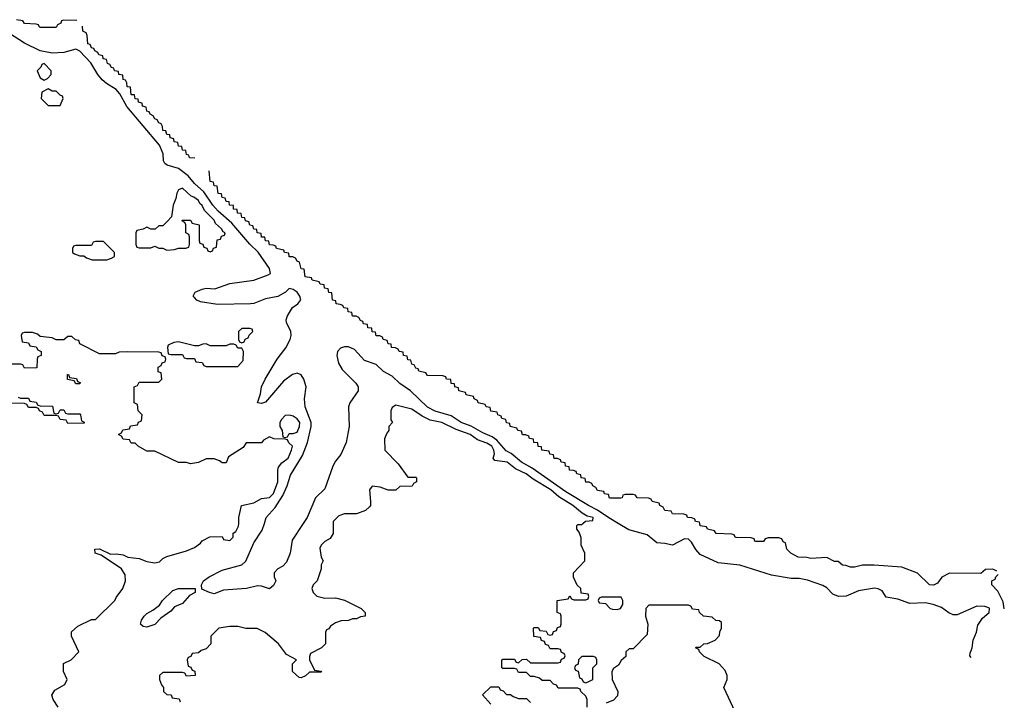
# Model space of a CAD drawing. Header units: inches. Extents: x 2710751 to 2829008, y 857003 to 965602.
# Tile 308 of 320: x 2824026 to 2829008, y 869105 to 872548. Entities that reach past the tile are written whole.
import ezdxf

# ---------------------------------------------------------------- set-up
doc = ezdxf.new("R2010")
doc.units = ezdxf.units.IN
doc.header["$MEASUREMENT"] = 0
doc.layers.add('C8826', color=7, linetype='Continuous')
doc.layers.add('C8827', color=7, linetype='Continuous')

msp = doc.modelspace()

# ---------------------------------------------------------------- linework, layer by layer
at = {"layer": 'C8826', "color": 2}
for points, elevation in [([(2824221.2, 869070), (2824195.3, 869110), (2824188.4, 869131.6), (2824203.1, 869156.9), (2824254.6, 869185.4), (2824266, 869210), (2824248, 869250), (2824248.4, 869291.6), (2824286, 869310), (2824326, 869350), (2824288, 869430), (2824288.4, 869451.6), (2824320.4, 869479.6), (2824390, 869514), (2824410, 869514), (2824508, 869610), (2824514.6, 869625.4), (2824548.7, 869670), (2824562, 869710), (2824559, 869739), (2824542, 869770), (2824439, 869839), (2824408, 869850), (2824406, 869870), (2824430, 869871.3), (2824484.7, 869844.7), (2824514, 869846), (2824550, 869840.7), (2824574, 869830), (2824630, 869822.8), (2824670, 869807.7), (2824710, 869801), (2824733.6, 869806.4), (2824750, 869822), (2824770, 869832), (2824870, 869861), (2824910, 869878), (2824940.4, 869899.6), (2824950, 869912), (2824988.4, 869931.6), (2825050, 869934), (2825058, 869918), (2825090, 869914), (2825106, 869930), (2825106, 869950), (2825120.4, 869959.6), (2825134, 869986), (2825134.4, 870000)], 6), ([(2825611.9, 870000), (2825611.6, 869948.4), (2825596.9, 869923.1), (2825570, 869908), (2825552, 869890), (2825545.4, 869874.6), (2825552, 869830), (2825562, 869810), (2825552, 869790), (2825552, 869770), (2825531.3, 869710), (2825511.1, 869688.9), (2825504.7, 869670), (2825511, 869651), (2825530, 869631.3), (2825570, 869621), (2825623.6, 869623.6), (2825670, 869612), (2825754, 869570), (2825774, 869550), (2825774, 869530), (2825750, 869528), (2825730, 869518), (2825710, 869518), (2825690, 869508), (2825652.7, 869507.3), (2825623.6, 869496.4), (2825599.6, 869480.4), (2825590, 869466), (2825578, 869462), (2825574, 869450), (2825574, 869390), (2825554, 869370), (2825498, 869342), (2825492.7, 869327.3), (2825492, 869310), (2825518, 869258), (2825550, 869252), (2825552.7, 869247.3), (2825492.7, 869247.3), (2825471.6, 869228.4), (2825450, 869218), (2825440.4, 869220.4), (2825406, 869250), (2825406, 869290), (2825426, 869310), (2825376.4, 869336.4), (2825335.3, 869390), (2825268.9, 869448.9), (2825228.4, 869468.4), (2825171.1, 869468.9), (2825130, 869479), (2825090, 869479), (2825034, 869470), (2824994, 869430), (2824994, 869390), (2824970, 869366), (2824943.6, 869356.4), (2824930, 869346), (2824898, 869342), (2824892.7, 869327.3), (2824878, 869322), (2824874, 869310), (2824878, 869278), (2824892.7, 869272.7), (2824898, 869258), (2824912.7, 869252.7), (2824914, 869230), (2824870, 869228), (2824862, 869242), (2824850, 869246), (2824750, 869246), (2824734, 869230), (2824734, 869210), (2824743.6, 869183.6), (2824754, 869170), (2824754, 869150), (2824770, 869134), (2824792.7, 869132.7), (2824798, 869118), (2824832.7, 869112.7), (2824838, 869098)], 6), ([(2825460.8, 870000), (2825405.4, 869914.6), (2825394.4, 869850), (2825375.6, 869804.4), (2825357.1, 869782.9), (2825332, 869770), (2825314, 869750), (2825314, 869730), (2825322, 869710), (2825310, 869686), (2825290, 869668.7), (2825250, 869682), (2825230, 869684), (2825174, 869670), (2825057.5, 869662.5), (2825010, 869644), (2824986, 869650), (2824948, 869668), (2824946, 869690), (2824955.3, 869710), (2824984, 869730), (2825050, 869763.8), (2825149.8, 869790.2), (2825171, 869809), (2825210, 869902), (2825253.7, 869966.3), (2825264.1, 870000)], 2), ([(2826898, 869070), (2826898, 869110), (2826890, 869126), (2826866, 869150), (2826862, 869162), (2826850, 869166), (2826750, 869166), (2826742, 869182), (2826727.3, 869187.3), (2826710, 869206), (2826670, 869206), (2826656.4, 869216.4), (2826630, 869226), (2826610, 869226), (2826590, 869246), (2826550, 869246), (2826542, 869262), (2826530, 869266), (2826470, 869266), (2826466, 869270), (2826466, 869310), (2826470, 869314), (2826530, 869314), (2826538, 869298), (2826550, 869294), (2826568, 869312), (2826590, 869314), (2826610, 869294), (2826750, 869294), (2826762, 869298), (2826767.3, 869312.7), (2826782, 869318), (2826786, 869330), (2826782, 869342), (2826767.3, 869347.3), (2826762, 869362), (2826750, 869366), (2826710, 869366), (2826702, 869382), (2826687.3, 869387.3), (2826682, 869402), (2826667.3, 869407.3), (2826662, 869422), (2826627.3, 869427.3), (2826626, 869470), (2826630, 869474), (2826650, 869474), (2826658, 869458), (2826690, 869454), (2826698, 869438), (2826710, 869434), (2826722, 869438), (2826727.3, 869452.7), (2826742, 869458), (2826747.3, 869472.7), (2826762, 869478), (2826766, 869490), (2826766, 869530), (2826762, 869542), (2826746, 869550), (2826746, 869610), (2826802, 869618), (2826810, 869634), (2826818, 869618), (2826830, 869614), (2826890, 869614), (2826902, 869618), (2826906, 869630), (2826902, 869642), (2826867.3, 869647.3), (2826866, 869670), (2826847.3, 869687.3), (2826828.4, 869728.4), (2826828, 869750), (2826886, 869810), (2826886, 869850), (2826868, 869890), (2826867.3, 869927.3), (2826856.4, 869956.4), (2826846, 869970), (2826846, 869990), (2826850, 869994), (2826870, 869994), (2826876.3, 870000)], 6), ([(2828841.1, 869321.1), (2828834, 869330), (2828836.2, 869343.8), (2828846.6, 869370), (2828851.1, 869408.9), (2828867.6, 869450), (2828875.3, 869484.7), (2828898.7, 869521.3), (2828931.8, 869550), (2828933.3, 869570), (2828930, 869573.3), (2828910, 869579.6), (2828870, 869580.9), (2828770, 869537), (2828750, 869537), (2828727, 869547), (2828690, 869574.5), (2828649, 869590), (2828610, 869598), (2828530, 869595.1), (2828470, 869616), (2828410, 869627), (2828390, 869659), (2828370, 869669.2), (2828351.9, 869671.9), (2828270, 869659.5), (2828207.6, 869632.4), (2828170, 869629.7), (2828141.5, 869641.5), (2828110, 869673.6), (2828090, 869686), (2828013.1, 869713.1), (2827970, 869720.7), (2827930, 869720.9), (2827830, 869737.6), (2827670, 869788.4), (2827560.8, 869800.8), (2827470, 869843.1), (2827447.6, 869867.6), (2827425.7, 869905.7), (2827410, 869920.5), (2827390, 869921.3), (2827330, 869889.7), (2827290, 869898.7), (2827250, 869901.6), (2827201.5, 869941.5), (2827107.8, 869967.8), (2827053.8, 870000)], 2), ([(2828970, 869758), (2828950, 869768), (2828912.7, 869767.3), (2828890, 869746), (2828731.6, 869748.4), (2828691.6, 869728.4), (2828670, 869698), (2828650, 869688), (2828630, 869688.7), (2828568.9, 869748.9), (2828490, 869778), (2828350, 869789), (2828291.1, 869788.9), (2828250, 869778), (2828230, 869778), (2828207.3, 869787.3), (2828190, 869788), (2828167.3, 869807.3), (2828150, 869808), (2828110, 869828), (2828030, 869822), (2828010, 869828), (2827966, 869830), (2827928, 869850), (2827908, 869870), (2827902, 869902), (2827890, 869906), (2827882, 869922), (2827867.3, 869927.3), (2827812.7, 869927.3), (2827798, 869922), (2827790, 869908.7), (2827751.6, 869908.4), (2827746, 869910), (2827742, 869922), (2827727.3, 869927.3), (2827651.6, 869928.4), (2827646, 869930), (2827642, 869942), (2827630, 869946), (2827550, 869948.7), (2827542, 869962), (2827506, 869970), (2827502, 869982), (2827470, 869988), (2827467.3, 870000)], -2), ([(2829008.4, 869568.4), (2829003.1, 869603.1), (2828976.4, 869656.4), (2828946, 869690), (2828946, 869710), (2828962, 869718), (2828966, 869730), (2828978, 869742)], -2), ([(2827647.3, 869047.3), (2827588.7, 869170), (2827606, 869210), (2827606, 869230), (2827596.4, 869256.4), (2827566, 869290), (2827490, 869326), (2827466, 869350), (2827462, 869362), (2827446, 869370), (2827450, 869374), (2827470, 869374), (2827488.4, 869391.6), (2827507.3, 869392.7), (2827546, 869410), (2827567.3, 869432.7), (2827568.4, 869451.6), (2827578, 869470), (2827578, 869498), (2827567.3, 869507.3), (2827548.4, 869508.4), (2827530, 869526), (2827486, 869530), (2827466, 869550), (2827462, 869562), (2827430, 869566), (2827422, 869582), (2827410, 869586), (2827210, 869586), (2827194, 869570), (2827192, 869530), (2827204.7, 869490), (2827202, 869438), (2827130, 869366), (2827110, 869366), (2827094, 869350), (2827092.7, 869327.3), (2827070, 869306), (2827056.9, 869283.1), (2827030, 869266), (2827022, 869250), (2827024.7, 869210), (2827052, 869150), (2827051.6, 869128.4), (2827030, 869106), (2826994, 869090)], 6), ([(2826410, 869086), (2826368, 869132), (2826410, 869174), (2826450, 869174), (2826458, 869158), (2826472.7, 869152.7), (2826490, 869134), (2826510, 869134), (2826523.6, 869123.6), (2826550, 869114), (2826590, 869114), (2826610, 869094)], 6)]:
    msp.add_lwpolyline(points, dxfattribs=dict(at, elevation=elevation))
for points, elevation in [([(2824670, 869475.3), (2824650, 869478), (2824638, 869490), (2824642, 869510), (2824655.3, 869530), (2824670, 869544.7), (2824699.3, 869560.7), (2824732.9, 869587.1), (2824748.7, 869610), (2824800.2, 869659.8), (2824829.2, 869670.8), (2824914, 869670), (2824914, 869650), (2824885.4, 869634.6), (2824850, 869595.3), (2824810, 869578), (2824790, 869555.3), (2824739.8, 869520.2), (2824710, 869488.7)], 2), ([(2827070, 869626), (2826970, 869626), (2826958, 869622), (2826954, 869610), (2826958, 869598), (2826990, 869594), (2827014, 869570), (2827025.4, 869565.4), (2827050, 869564.7), (2827066, 869570), (2827078, 869590), (2827078, 869610)], 6), ([(2826930, 869326), (2826870, 869326), (2826854, 869310), (2826852.7, 869287.3), (2826838, 869282), (2826834, 869270), (2826838, 869258), (2826852.7, 869252.7), (2826858, 869218), (2826870, 869214), (2826878, 869198), (2826890, 869194), (2826910, 869202), (2826926, 869210), (2826926, 869270), (2826946, 869290), (2826946, 869310), (2826942, 869322)], 6)]:
    msp.add_lwpolyline(points, close=True, dxfattribs=dict(at, elevation=elevation))
at = {"layer": 'C8827', "color": 2}
for points, elevation in [([(2824316, 872544), (2824250, 872546), (2824238, 872542), (2824234, 872530), (2824218, 872522), (2824210, 872508), (2824131.6, 872508.4), (2824126, 872510), (2824122, 872522), (2824110, 872526), (2824050, 872528), (2824042, 872542), (2824010, 872548)], -2), ([(2825264.1, 870000), (2825273.3, 870030), (2825319.1, 870080.9), (2825358.2, 870141.8), (2825379.7, 870190), (2825395.6, 870244.4), (2825456.8, 870343.2), (2825482.2, 870410), (2825501.5, 870490), (2825501.5, 870510), (2825469.8, 870589.8), (2825467.4, 870630), (2825475.4, 870690), (2825464.4, 870730), (2825450.8, 870750.8), (2825430, 870760.5), (2825406.2, 870753.8), (2825361, 870719), (2825270, 870613.2), (2825250, 870606.6), (2825229, 870610), (2825244.2, 870655.8), (2825249.7, 870690), (2825268.3, 870730), (2825328.4, 870830), (2825372.7, 870887.3), (2825394.7, 870930), (2825399.7, 870950), (2825397.4, 870970), (2825376.6, 871016.6), (2825375.1, 871030), (2825380.5, 871050), (2825407.3, 871092.7), (2825434, 871110), (2825449, 871131), (2825443.7, 871150), (2825430, 871169.2), (2825410, 871182.7), (2825390, 871189), (2825371, 871170), (2825332.8, 871147.2), (2825270, 871136.2), (2825210, 871111.8), (2825194, 871110), (2825026.6, 871106.6), (2824941.5, 871121.5), (2824922, 871130), (2824910, 871142), (2824904, 871150), (2824914, 871170), (2824950, 871184.9), (2824970, 871190.4), (2825013.8, 871186.2), (2825090, 871213.7), (2825210, 871230.4), (2825282.7, 871257.3), (2825295.1, 871264.9), (2825289.6, 871290), (2825232.8, 871372.8), (2825190, 871412.6), (2825098.9, 871518.9), (2825030, 871579.7), (2825003.5, 871610), (2824957.4, 871677.4), (2824910, 871718.9), (2824878.1, 871758.1), (2824830, 871795.4), (2824771.7, 871811.7), (2824760.1, 871820.1), (2824754, 871834), (2824752.4, 871870), (2824733.1, 871913.1), (2824568.7, 872108.7), (2824532.2, 872172.2), (2824514.1, 872194.1), (2824464.7, 872224.7), (2824443.2, 872243.2), (2824421, 872270), (2824386.6, 872330), (2824330, 872388.8), (2824310, 872399.3), (2824250, 872382.2), (2824190, 872378.8), (2824130, 872389.8), (2824049.9, 872429.9), (2823970, 872481.4)], 2), ([(2824913, 871847), (2824886, 871850), (2824882, 871862), (2824870, 871866), (2824866, 871886), (2824850, 871888), (2824846, 871906), (2824830, 871908), (2824826, 871926), (2824808, 871930), (2824806, 871946), (2824788, 871950), (2824786, 871966), (2824770, 871968), (2824766, 871986), (2824750, 871988), (2824748.4, 872008.4), (2824742, 872022), (2824730, 872026), (2824722, 872042), (2824710, 872046), (2824702, 872062), (2824686, 872070), (2824682, 872082), (2824670, 872086), (2824666, 872106), (2824648, 872110), (2824646, 872126), (2824628, 872130), (2824626, 872146), (2824610, 872148), (2824607.3, 872167.3), (2824590, 872168.7), (2824586, 872206), (2824570, 872208), (2824568.7, 872228.7), (2824562, 872242), (2824550, 872246), (2824547.3, 872267.3), (2824528, 872270), (2824526, 872286), (2824506, 872290), (2824502, 872302), (2824490, 872306), (2824482, 872322), (2824470, 872326), (2824466, 872346), (2824448, 872350), (2824446, 872366), (2824426, 872370), (2824422, 872382), (2824406, 872390), (2824402, 872402), (2824390, 872406), (2824382, 872422), (2824370, 872426), (2824367.3, 872467.3), (2824362, 872482), (2824346, 872490), (2824344, 872516)], -2), ([(2827467.3, 870000), (2827466, 870006), (2827446, 870010), (2827442, 870022), (2827428, 870028), (2827406, 870030), (2827402, 870042), (2827387.3, 870047.3), (2827328.9, 870048.9), (2827322, 870062), (2827290, 870066), (2827282, 870082), (2827266, 870090), (2827262, 870102), (2827226, 870110), (2827222, 870122), (2827207.3, 870127.3), (2827150, 870128.7), (2827142, 870142), (2827130, 870146), (2827090, 870146), (2827078, 870142), (2827074, 870130), (2827067.3, 870127.3), (2827010, 870128), (2827006, 870146), (2826986, 870150), (2826982, 870162), (2826950, 870166), (2826942, 870182), (2826926, 870190), (2826922, 870202), (2826908, 870208), (2826890, 870208.7), (2826887.3, 870227.3), (2826868, 870230), (2826866, 870246), (2826846, 870250), (2826842, 870262), (2826828, 870268), (2826808, 870270), (2826806, 870286), (2826788, 870290), (2826786, 870306), (2826766, 870310), (2826762, 870322), (2826748, 870328), (2826730, 870328.7), (2826727.3, 870347.3), (2826708, 870350), (2826706, 870366), (2826668.7, 870370), (2826667.3, 870387.3), (2826650, 870388.7), (2826647.3, 870407.3), (2826628, 870410), (2826626, 870426), (2826606, 870430), (2826602, 870442), (2826588, 870448), (2826570, 870448.7), (2826566, 870466), (2826546, 870470), (2826542, 870482), (2826508, 870490), (2826506, 870506), (2826490, 870508), (2826486, 870526), (2826466, 870530), (2826462, 870542), (2826446, 870550), (2826442, 870562), (2826410, 870568), (2826406, 870586), (2826386, 870590), (2826382, 870602), (2826346, 870610), (2826342, 870622), (2826326, 870630), (2826322, 870642), (2826286, 870650), (2826282, 870662), (2826248, 870670), (2826246, 870686), (2826228, 870690), (2826226, 870706), (2826210, 870708), (2826207.3, 870727.3), (2826186, 870730), (2826182, 870742), (2826167.3, 870747.3), (2826090, 870748.7), (2826082, 870762), (2826046, 870770), (2826042, 870782), (2826030, 870786), (2826022, 870802), (2826010, 870806), (2826006, 870826), (2825990, 870828), (2825986, 870846), (2825968, 870850), (2825966, 870866), (2825946, 870870), (2825942, 870882), (2825928, 870888), (2825908, 870890), (2825906, 870906), (2825890, 870908), (2825886, 870926), (2825866, 870930), (2825862, 870942), (2825848, 870948), (2825830, 870948.7), (2825827.3, 870967.3), (2825810, 870968.7), (2825807.3, 870987.3), (2825788, 870990), (2825786, 871006), (2825766, 871010), (2825762, 871022), (2825750, 871026), (2825742, 871042), (2825728, 871048), (2825710, 871048.7), (2825707.3, 871067.3), (2825688.7, 871070), (2825687.3, 871087.3), (2825666, 871090), (2825662, 871102), (2825648, 871108), (2825628, 871110), (2825626, 871126), (2825609, 871130), (2825606, 871166), (2825590, 871168), (2825587.3, 871187.3), (2825568, 871190), (2825566, 871206), (2825546, 871210), (2825542, 871222), (2825506, 871230), (2825502, 871242), (2825470, 871248), (2825466, 871286), (2825450, 871288), (2825442, 871322), (2825430, 871326), (2825422, 871342), (2825408, 871348), (2825390, 871348.7), (2825387.3, 871367.3), (2825366, 871370), (2825362, 871382), (2825326, 871390), (2825322, 871402), (2825308, 871408), (2825290, 871408.7), (2825287.3, 871427.3), (2825270, 871428.7), (2825267.3, 871447.3), (2825250, 871448.7), (2825247.3, 871467.3), (2825228, 871470), (2825226, 871486), (2825210, 871488), (2825206, 871506), (2825190, 871508), (2825186, 871526), (2825168, 871530), (2825166, 871546), (2825150, 871548), (2825147.3, 871567.3), (2825128.7, 871570), (2825127.3, 871587.3), (2825108.7, 871590), (2825107.3, 871607.3), (2825088, 871610), (2825086, 871626), (2825070, 871628), (2825066, 871646), (2825050, 871648), (2825047.3, 871667.3), (2825030, 871668.7), (2825026, 871706), (2825010, 871708), (2825006, 871726), (2824989.2, 871730), (2824984, 871784)], -2), ([(2825134.4, 870000), (2825135.3, 870030), (2825148.9, 870091.1), (2825210, 870104.7), (2825250, 870126), (2825290, 870130.8), (2825310, 870151.3), (2825333, 870210), (2825331.8, 870270), (2825335.9, 870284.1), (2825353.3, 870306.7), (2825384, 870330), (2825402, 870370), (2825406, 870390), (2825387.3, 870407.3), (2825382, 870422), (2825370, 870426), (2825312.7, 870427.3), (2825290, 870438), (2825259.6, 870420.4), (2825250, 870408), (2825172.7, 870407.3), (2825156.9, 870383.1), (2825082.8, 870337.2), (2825070, 870306), (2825050, 870306), (2825036.4, 870316.4), (2825010, 870326), (2824970, 870326), (2824931.6, 870308.4), (2824890, 870302), (2824870, 870308), (2824830, 870308), (2824710, 870366), (2824670, 870366), (2824626, 870390), (2824610, 870406), (2824590, 870406), (2824582, 870422), (2824550, 870426), (2824542, 870442), (2824526, 870450), (2824542, 870458), (2824547.3, 870472.7), (2824582, 870478), (2824587.3, 870492.7), (2824622, 870498), (2824627.3, 870512.7), (2824642, 870518), (2824646, 870550), (2824626, 870570), (2824622, 870602), (2824606, 870610), (2824606, 870690), (2824622, 870698), (2824630, 870714), (2824730, 870714), (2824746, 870730), (2824742, 870762), (2824727.3, 870767.3), (2824726, 870790), (2824742, 870798), (2824747.3, 870812.7), (2824762, 870818), (2824766, 870830), (2824762, 870842), (2824747.3, 870847.3), (2824742, 870862), (2824730, 870866), (2824570, 870868), (2824530, 870866), (2824510, 870858), (2824430, 870858), (2824330, 870908), (2824326, 870926), (2824308.4, 870928.4), (2824290, 870946), (2824270, 870946), (2824250, 870928), (2824210, 870928), (2824190, 870938), (2824130, 870946), (2824116.4, 870956.4), (2824090, 870966), (2824050, 870966), (2824038, 870962), (2824034, 870950), (2824038, 870918), (2824070, 870914), (2824078, 870898), (2824110, 870894), (2824118, 870878), (2824134, 870870), (2824134, 870850), (2824118, 870842), (2824114, 870830), (2824112.7, 870787.3), (2824050, 870786), (2824042, 870802), (2824030, 870806), (2823890, 870806)], 6), ([(2827053.8, 870000), (2827007.5, 870027.5), (2826950, 870067.7), (2826904.2, 870090), (2826790, 870159.3), (2826619, 870279), (2826565.1, 870310), (2826513.2, 870353.2), (2826487.9, 870367.9), (2826440.6, 870420.6), (2826417.6, 870437.6), (2826370, 870457.6), (2826311.4, 870491.4), (2826259.6, 870510), (2826210, 870543.5), (2826128.3, 870568.3), (2826090, 870588.4), (2826003.7, 870670), (2825950, 870707), (2825910, 870744.5), (2825867.8, 870767.8), (2825830, 870804.5), (2825770, 870823.7), (2825720.4, 870880.4), (2825690, 870893.3), (2825670, 870893), (2825650, 870886), (2825634, 870870), (2825630.3, 870850), (2825639.5, 870810), (2825658, 870778), (2825727.3, 870710), (2825738.8, 870690), (2825738, 870670), (2825697.3, 870610), (2825690.5, 870590), (2825693.4, 870490), (2825678, 870410), (2825651.7, 870348.3), (2825624.4, 870315.6), (2825610.4, 870290), (2825570, 870174), (2825523, 870130), (2825480.3, 870030), (2825460.8, 870000)], 2), ([(2824018, 870638), (2824030, 870634), (2824070, 870634), (2824078, 870618), (2824110, 870614), (2824118, 870598), (2824130, 870594), (2824192.7, 870592.7), (2824198, 870558), (2824210, 870554), (2824222, 870558), (2824230, 870574), (2824250, 870574), (2824258, 870558), (2824270, 870554), (2824330, 870554), (2824334, 870550), (2824338, 870518), (2824352.7, 870512.7), (2824352.7, 870507.3), (2824270, 870506), (2824262, 870522), (2824230, 870526), (2824222, 870542), (2824210, 870546), (2824150, 870546), (2824142, 870562), (2824126, 870570), (2824122, 870582), (2824110, 870586), (2824070, 870586), (2824062, 870602), (2824050, 870606), (2823970, 870608)], 6), ([(2826876.3, 870000), (2826888.4, 870011.6), (2826926, 870014), (2826928, 870030), (2826897.2, 870037.2), (2826871.6, 870051.6), (2826825.2, 870090), (2826754.3, 870134.3), (2826713.6, 870170), (2826623.8, 870223.8), (2826589.2, 870250), (2826535.4, 870275.4), (2826492.7, 870310), (2826430, 870318), (2826422, 870330), (2826428.4, 870351.6), (2826425.2, 870370), (2826415.6, 870390), (2826390, 870406.6), (2826342, 870422), (2826305.2, 870450), (2826234.7, 870474.7), (2826162, 870510), (2826102.9, 870522.9), (2826063, 870543), (2826010, 870578), (2825930, 870598), (2825910, 870586), (2825904.7, 870570), (2825904.7, 870524.7), (2825912, 870510), (2825894, 870490), (2825894, 870470), (2825883.6, 870456.4), (2825872.7, 870427.3), (2825874, 870370), (2825942, 870302), (2825990, 870234), (2826030, 870234), (2826034, 870230), (2826034, 870210), (2826018, 870202), (2826011.6, 870188.4), (2825950, 870186), (2825930, 870168), (2825890, 870168), (2825850, 870184), (2825810, 870188.7), (2825796, 870170), (2825802, 870110), (2825802, 870090), (2825796.9, 870083.1), (2825775.3, 870064.7), (2825730.9, 870049.1), (2825670, 870049), (2825641, 870039), (2825612, 870010), (2825611.9, 870000)], 6)]:
    msp.add_lwpolyline(points, dxfattribs=dict(at, elevation=elevation))
at = {"layer": 'C8827', "color": 2, "elevation": 6}
for points in [[(2824150, 872326), (2824138, 872322), (2824132.7, 872307.3), (2824114, 872290), (2824130, 872254), (2824150, 872242), (2824166, 872250), (2824186, 872270), (2824186, 872290)], [(2824170, 872198), (2824138, 872182), (2824134, 872150), (2824170, 872114), (2824230, 872114), (2824246, 872150), (2824242, 872162), (2824230, 872166), (2824210, 872186), (2824190, 872186)], [(2824850, 871695.3), (2824830, 871688), (2824821, 871670), (2824816.9, 871643.1), (2824802, 871610), (2824794, 871550), (2824772.7, 871527.3), (2824750, 871506), (2824730, 871506), (2824711.6, 871488.4), (2824690, 871488), (2824670, 871498), (2824651.6, 871488.4), (2824618, 871482), (2824614, 871470), (2824614, 871410), (2824618, 871398), (2824630, 871394), (2824690, 871394), (2824710, 871402), (2824730, 871392), (2824750, 871392), (2824770, 871382), (2824810, 871384.7), (2824830, 871392), (2824867.3, 871392.7), (2824882, 871398), (2824886, 871410), (2824886, 871450), (2824882, 871462), (2824866, 871470), (2824866, 871510), (2824862, 871522), (2824846, 871530), (2824850, 871534), (2824890, 871534), (2824898, 871518), (2824934, 871510), (2824934, 871430), (2824938, 871418), (2824952.7, 871412.7), (2824958, 871398), (2824972.7, 871392.7), (2824978, 871378), (2824990, 871374), (2825002, 871378), (2825007.3, 871392.7), (2825022, 871398), (2825026, 871434), (2825042, 871438), (2825047.3, 871452.7), (2825062, 871458), (2825066, 871470), (2825055.3, 871475.3), (2825048, 871490), (2825016.5, 871516.5), (2825010, 871533.2), (2824962, 871582), (2824950, 871608), (2824938, 871618), (2824930, 871633.2), (2824908, 871650), (2824894.5, 871654.5)], [(2824450, 871426), (2824410, 871426), (2824398, 871422), (2824390, 871406), (2824310, 871406), (2824298, 871402), (2824294, 871390), (2824294, 871370), (2824303.6, 871363.6), (2824330, 871354), (2824350, 871354), (2824363.6, 871343.6), (2824392.7, 871332.7), (2824467.3, 871332.7), (2824490, 871342), (2824506, 871350), (2824506, 871370)], [(2825190, 870986), (2825150, 870986), (2825134, 870970), (2825134, 870930), (2825138, 870918), (2825150, 870914), (2825162, 870918), (2825167.3, 870932.7), (2825182, 870938), (2825187.3, 870952.7), (2825206, 870970), (2825202, 870982)], [(2824830, 870918), (2824805.4, 870914.6), (2824778, 870902), (2824774, 870890), (2824778, 870858), (2824790, 870854), (2824850, 870854), (2824858, 870838), (2824870, 870834), (2824910, 870834), (2824918, 870818), (2824950, 870814), (2824958, 870798), (2824970, 870794), (2825130, 870794), (2825156.4, 870823.6), (2825158, 870870), (2825150, 870886), (2825130, 870886), (2825122, 870902), (2825110, 870906), (2825090, 870906), (2825070, 870898), (2824990, 870898), (2824970, 870908), (2824952.7, 870907.3), (2824930, 870898), (2824910, 870898)], [(2824310, 870706), (2824302, 870722), (2824267.3, 870727.3), (2824267.3, 870752.7), (2824272.7, 870752.7), (2824278, 870738), (2824312.7, 870732.7), (2824318, 870718), (2824332.7, 870712.7), (2824330, 870706)], [(2825390, 870548), (2825370, 870546), (2825350, 870526), (2825342, 870510), (2825342, 870490), (2825354, 870470), (2825358, 870438), (2825370, 870434), (2825382, 870438), (2825390, 870454), (2825410, 870454), (2825430, 870462), (2825442, 870490), (2825444, 870510), (2825430, 870528.7), (2825410, 870542)]]:
    msp.add_lwpolyline(points, close=True, dxfattribs=at)

doc.saveas('drawing.dxf')
